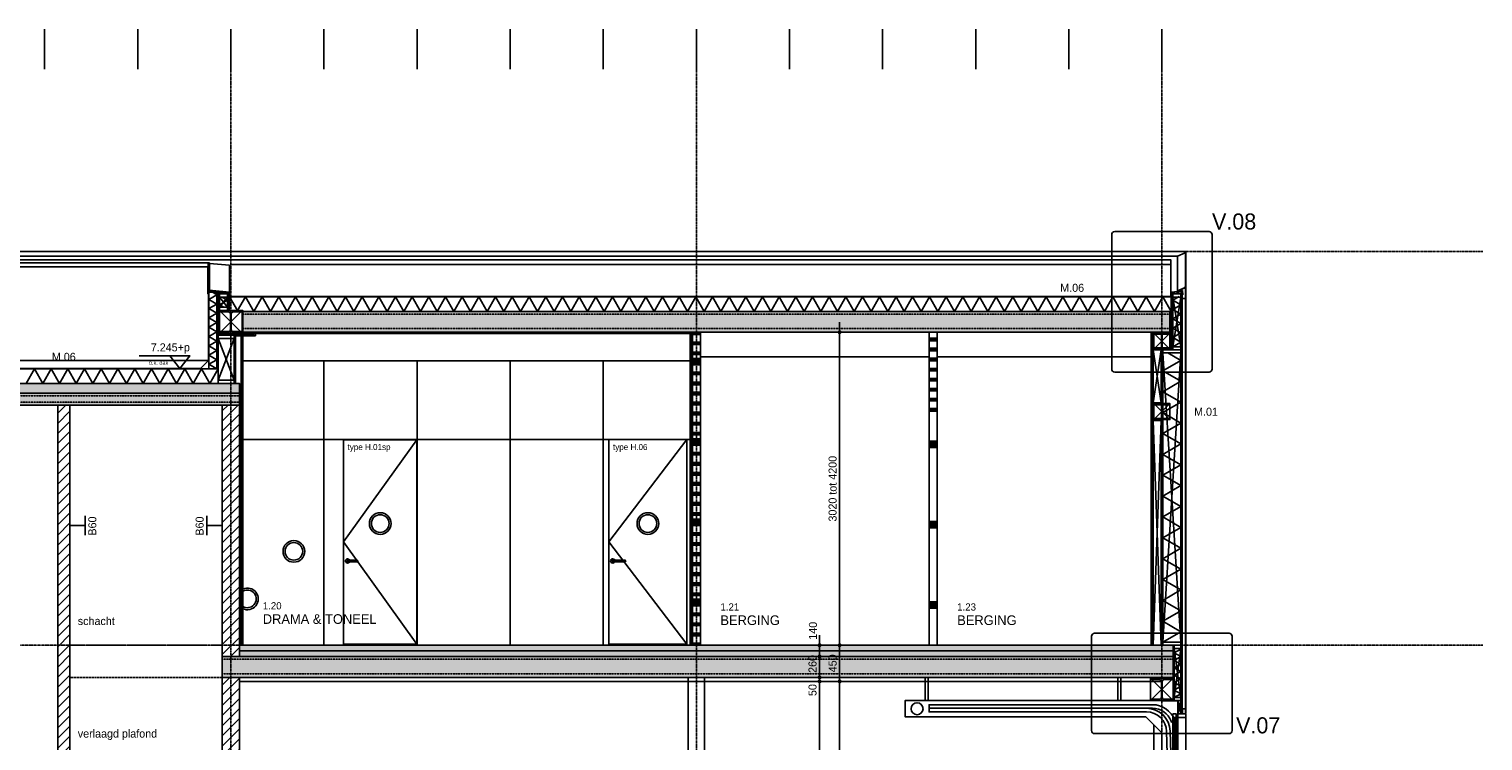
# Model space of a CAD drawing. Header units: millimetres. Extents: x -297000 to 504135, y -166520 to 252050.
# Tile 275 of 416: x 80861 to 98975, y -31991 to -23129. Entities that reach past the tile are written whole.
import ezdxf
from ezdxf.enums import TextEntityAlignment as Align

# ---------------------------------------------------------------- set-up
doc = ezdxf.new("R2010")
doc.units = ezdxf.units.MM
doc.header["$MEASUREMENT"] = 0
for name, pattern in [('ACAD_ISO10W100', [18, 12, -3, 0, -3]), ('CENTER', [50.8, 31.75, -6.35, 6.35, -6.35]), ('DASHED2', [0.375, 0.25, -0.125]), ('HIDDEN2', [4.7625, 3.175, -1.5875]), ('HIDDENX2', [0.75, 0.5, -0.25])]:
    doc.linetypes.add(name, pattern=pattern)
doc.layers.get('Defpoints').update_dxf_attribs({"color": 6})
for name, color, linetype in [('010_D0050_D', 1, 'Continuous'), ('010_T0050_T', 4, 'Continuous'), ('010_T0100_T', 4, 'Continuous'), ('040_AXPRI_B', 9, 'CENTER'), ('053_SHADE_S', 253, 'Continuous'), ('061_HATCH_H', 1, 'Continuous'), ('068_HATCH_H', 8, 'Continuous'), ('080_SYMB_DETAIL', 4, 'Continuous'), ('080_SYMBO_G', 1, 'Continuous'), ('210_INSUL_G', 8, 'Continuous'), ('210_WALEX_E', 2, 'Continuous'), ('210_WALEX_G', 2, 'Continuous'), ('220_WALIN_E', 1, 'Continuous'), ('220_WALIN_G', 1, 'Continuous'), ('299_CONCR_G', 3, 'Continuous'), ('299_CONCR_H', 251, 'Continuous'), ('299_STEEL_G', 3, 'Continuous'), ('299_STEEL_H', 8, 'Continuous'), ('310_WINDO_E', 1, 'Continuous'), ('320_DOORS_E', 8, 'Continuous'), ('320_DOORS_G', 2, 'Continuous'), ('410_WAFEX_G', 1, 'Continuous'), ('420_WAFIN_G', 1, 'Continuous'), ('450_CEIFI_G', 2, 'Continuous'), ('470_ROOF_G', 4, 'Continuous'), ('480_OTHFI_G', 4, 'Continuous'), ('PROFDSN', 3, 'Continuous')]:
    doc.layers.add(name, color=color, linetype=linetype)
doc.styles.add('VMX 1 SMALL 100', font='unvr55w.TTF', dxfattribs={"height": 100})
doc.styles.add('VMX 2 MEDIUM 100', font='unvr55w.TTF', dxfattribs={"height": 200})
doc.styles.add('VMX 2 MEDIUM 50', font='unvr55w.TTF', dxfattribs={"height": 100})
doc.styles.add('VMX 3 BIG 200', font='unvr55w.TTF', dxfattribs={"height": 800})
doc.dimstyles.new('VMX 50', dxfattribs={"dimscale": 50, "dimtxt": 1, "dimasz": 1, "dimexe": 2, "dimexo": 2, "dimgap": 0.7, "dimtad": 1, "dimdec": 0, "dimdsep": 46, "dimtxsty": 'VMX 2 MEDIUM 50', "dimblk1": 'VMX-DIM-ARROW', "dimblk2": 'VMX-DIM-ARROW', "dimsah": 1, "dimcen": 1, "dimdle": 2, "dimse1": 1, "dimse2": 1, "dimclrd": 256, "dimclre": 256, "dimclrt": 256, "dimadec": 0, "dimazin": 0, "dimtm": 1e-09, "dimtfac": 1, "dimtdec": 0, "dimtmove": 2, "dimatfit": 2, "dimldrblk": 'VMX-DIM-ARROW', "dimfxl": 0, "dimtolj": 2, "dimlwd": -1, "dimarcsym": 0})
pattern_1 = [(45, (-71775, 34600), (-63.19767, 63.19767), [])]

# ---------------------------------------------------------------- blocks, each defined once
blk = doc.blocks.new('VMX-DIM-ARROW')
h = blk.add_hatch(color=256)
edge = h.paths.add_edge_path()
edge.add_arc((0, 0), 0.5, 0, 360)
for p, q in [((-2.5, 0), (2.5, 0)), ((0, 2.5), (0, -2.5))]:
    blk.add_line(p, q)
blk = doc.blocks.new('*D529')
at = {"layer": '010_D0050_D'}
blk.add_line((90710, -34550), (90710, -31250), dxfattribs=at)
at = {"layer": 'Defpoints', "color": 0}
for p in [(88690, -31200), (90710, -31200), (88140, -34600)]:
    blk.add_point(p, dxfattribs=at)
at = {"layer": '010_D0050_D', "xscale": 50, "yscale": 50, "zscale": 50}
for p, rotation in [((90710, -31200), 90), ((90710, -34600), 270)]:
    blk.add_blockref('VMX-DIM-ARROW', p, dxfattribs=dict(at, rotation=rotation))
at = {"layer": '010_D0050_D', "insert": (90623, -32900), "char_height": 100, "attachment_point": 5, "rotation": 90, "style": 'VMX 2 MEDIUM 50'}
blk.add_mtext('\\A2;3400', dxfattribs=at)
blk = doc.blocks.new('*D530')
at = {"layer": '010_D0050_D'}
for p, q in [((90710, -31150), (90710, -31100)), ((90710, -31250), (90710, -31200)), ((90710, -31300), (90710, -31350))]:
    blk.add_line(p, q, dxfattribs=at)
at = {"layer": 'Defpoints', "color": 0}
for p in [(88690, -31200), (88690, -31250), (90710, -31200)]:
    blk.add_point(p, dxfattribs=at)
at = {"layer": '010_D0050_D', "xscale": 50, "yscale": 50, "zscale": 50}
for p, rotation in [((90710, -31200), 270), ((90710, -31250), 90)]:
    blk.add_blockref('VMX-DIM-ARROW', p, dxfattribs=dict(at, rotation=rotation))
at = {"layer": '010_D0050_D', "insert": (90623, -31358), "char_height": 100, "attachment_point": 5, "rotation": 90, "style": 'VMX 2 MEDIUM 50'}
blk.add_mtext('\\A2;50', dxfattribs=at)
blk = doc.blocks.new('*D531')
at = {"layer": '010_D0050_D'}
blk.add_line((90710, -31150), (90710, -30990), dxfattribs=at)
at = {"layer": 'Defpoints', "color": 0}
for p in [(88725, -30940), (90710, -30940), (88815, -31200)]:
    blk.add_point(p, dxfattribs=at)
at = {"layer": '010_D0050_D', "xscale": 50, "yscale": 50, "zscale": 50}
for p, rotation in [((90710, -30940), 90), ((90710, -31200), 270)]:
    blk.add_blockref('VMX-DIM-ARROW', p, dxfattribs=dict(at, rotation=rotation))
at = {"layer": '010_D0050_D', "insert": (90623, -31033), "char_height": 100, "attachment_point": 5, "rotation": 90, "style": 'VMX 2 MEDIUM 50'}
blk.add_mtext('\\A2;260', dxfattribs=at)
blk = doc.blocks.new('*D524')
at = {"layer": '010_D0050_D'}
for p, q in [((90710, -30750), (90710, -30700)), ((90710, -30940), (90710, -30800)), ((90710, -30990), (90710, -31040))]:
    blk.add_line(p, q, dxfattribs=at)
at = {"layer": 'Defpoints', "color": 0}
for p in [(88600, -30940), (89800, -30800), (90710, -30800)]:
    blk.add_point(p, dxfattribs=at)
at = {"layer": '010_D0050_D', "xscale": 50, "yscale": 50, "zscale": 50}
for p, rotation in [((90710, -30800), 270), ((90710, -30940), 90)]:
    blk.add_blockref('VMX-DIM-ARROW', p, dxfattribs=dict(at, rotation=rotation))
at = {"layer": '010_D0050_D', "insert": (90628, -30620), "char_height": 100, "attachment_point": 5, "rotation": 90, "style": 'VMX 2 MEDIUM 50'}
blk.add_mtext('\\A2;140', dxfattribs=at)
blk = doc.blocks.new('*D532')
at = {"layer": '010_D0050_D'}
blk.add_line((90960, -34550), (90960, -31300), dxfattribs=at)
at = {"layer": 'Defpoints', "color": 0}
for p in [(90335, -31250), (90960, -31250), (88673, -34600)]:
    blk.add_point(p, dxfattribs=at)
at = {"layer": '010_D0050_D', "xscale": 50, "yscale": 50, "zscale": 50}
for p, rotation in [((90960, -31250), 90), ((90960, -34600), 270)]:
    blk.add_blockref('VMX-DIM-ARROW', p, dxfattribs=dict(at, rotation=rotation))
at = {"layer": '010_D0050_D', "insert": (90873, -32925), "char_height": 100, "attachment_point": 5, "rotation": 90, "style": 'VMX 2 MEDIUM 50'}
blk.add_mtext('\\A2;3350', dxfattribs=at)
blk = doc.blocks.new('*D533')
at = {"layer": '010_D0050_D'}
blk.add_line((90960, -31200), (90960, -30850), dxfattribs=at)
at = {"layer": 'Defpoints', "color": 0}
for p in [(90333, -30800), (90960, -30800), (90335, -31250)]:
    blk.add_point(p, dxfattribs=at)
at = {"layer": '010_D0050_D', "xscale": 50, "yscale": 50, "zscale": 50}
for p, rotation in [((90960, -30800), 90), ((90960, -31250), 270)]:
    blk.add_blockref('VMX-DIM-ARROW', p, dxfattribs=dict(at, rotation=rotation))
at = {"layer": '010_D0050_D', "insert": (90873, -31025), "char_height": 100, "attachment_point": 5, "rotation": 90, "style": 'VMX 2 MEDIUM 50'}
blk.add_mtext('\\A2;450', dxfattribs=at)
blk = doc.blocks.new('*D526')
at = {"layer": '010_D0050_D'}
blk.add_line((90960, -30750), (90960, -26953), dxfattribs=at)
at = {"layer": 'Defpoints', "color": 0}
for p in [(88490, -26903), (90960, -26903), (90050, -30800)]:
    blk.add_point(p, dxfattribs=at)
at = {"layer": '010_D0050_D', "xscale": 50, "yscale": 50, "zscale": 50}
for p, rotation in [((90960, -26903), 90), ((90960, -30800), 270)]:
    blk.add_blockref('VMX-DIM-ARROW', p, dxfattribs=dict(at, rotation=rotation))
at = {"layer": '010_D0050_D', "insert": (90873, -28851), "char_height": 100, "attachment_point": 5, "rotation": 90, "style": 'VMX 2 MEDIUM 50'}
blk.add_mtext('\\A2;3020 tot 4200', dxfattribs=at)
blk = doc.blocks.new('*D535')
at = {"layer": '010_D0050_D'}
blk.add_line((80293, -27860), (80293, -30750), dxfattribs=at)
at = {"layer": 'Defpoints', "color": 0}
for p in [(81451, -27810), (80293, -30800), (82306, -30800)]:
    blk.add_point(p, dxfattribs=at)
at = {"layer": '010_D0050_D', "xscale": 50, "yscale": 50, "zscale": 50}
for p, rotation in [((80293, -27810), 90), ((80293, -30800), 270)]:
    blk.add_blockref('VMX-DIM-ARROW', p, dxfattribs=dict(at, rotation=rotation))
at = {"layer": '010_D0050_D', "insert": (80206, -29305), "char_height": 100, "attachment_point": 5, "rotation": 90, "style": 'VMX 2 MEDIUM 50'}
blk.add_mtext('\\A2;2990', dxfattribs=at)
blk = doc.blocks.new('WAND B60')
for p, q in [((1.2, 0), (-1.2, 0)), ((0, 0), (0, -1.91))]:
    blk.add_line(p, q)
at = {"style": 'VMX 1 SMALL 100'}
blk.add_attdef('B60', text='', height=1, dxfattribs=at).set_placement((0, 0.91), align=Align.MIDDLE_CENTER)
blk = doc.blocks.new('HEB280')
at = {"layer": '299_STEEL_G'}
blk.add_lwpolyline([(-140, -140), (140, -140), (140, -122), (29, -122, -0.414214), (5, -98), (5, 98, -0.414214), (29, 122), (140, 122), (140, 140), (-140, 140), (-140, 122), (-29, 122, -0.414214), (-5, 98), (-5, -98, -0.414214), (-29, -122), (-140, -122)], format="xyb", close=True, dxfattribs=at)
at = {"layer": 'Defpoints'}
blk.add_lwpolyline([(140, -140), (-140, -140), (-140, 140), (140, 140)], close=True, dxfattribs=at)
for points in [[(-140, -140), (140, 140)], [(140, -140), (-140, 140)]]:
    blk.add_lwpolyline(points, dxfattribs=at)
blk = doc.blocks.new('HEB200')
at = {"layer": '299_STEEL_G'}
blk.add_lwpolyline([(-100, -100), (-100, -85), (-16.5, -85, 0.4142136), (-4.5, -73), (-4.5, 73, 0.4142136), (-16.5, 85), (-100, 85), (-100, 100), (100, 100), (100, 85), (16.5, 85, 0.4142136), (4.5, 73), (4.5, -73, 0.4142136), (16.5, -85), (100, -85), (100, -100)], format="xyb", close=True, dxfattribs=at)
at = {"layer": 'Defpoints'}
blk.add_lwpolyline([(-100, 100), (100, 100), (100, -100), (-100, -100)], close=True, dxfattribs=at)
for points in [[(100, -100), (-100, 100)], [(100, 100), (-100, -100)]]:
    blk.add_lwpolyline(points, dxfattribs=at)
blk = doc.blocks.new('DAKTRIM')
at = {"layer": '470_ROOF_G', "color": 1}
blk.add_lwpolyline([(24, 2), (22, 2), (22, 2), (20, 2), (20, 2), (18, 2), (18, 2), (16, 2), (16, 2), (14, 2), (14, 2), (12, 2), (12, 2), (10, 2), (10, 2), (8, 2), (8, 2), (6, 2), (6, 2), (4, 2), (4, 2), (2, 2), (2, 2), (0, 2), (0, 2), (-2, 2), (-2, 2), (-4, 2), (-4, 2), (-6, 2), (-6, 2), (-8, 2), (-8, 2), (-10, 2), (-10, 11, -0.414214), (-9, 11), (4, 11), (4, 12, 0.414214), (4, 13), (-10, 13, 0.414214), (-11, 11), (-11, -41, 0.493145), (-9, -42), (-1, -40, 1), (-1, -39), (-9, -41, -0.493145), (-10, -40), (-10, 0), (-2, 0), (-2, -4), (0, -4), (0, 0), (59, 0, 0.876976), (59, 1), (55, 2), (52, 2), (52, 2), (50, 2), (50, 2), (48, 2), (48, 2), (46, 2), (46, 2), (44, 2), (44, 2), (42, 2), (42, 2), (40, 2), (40, 2), (38, 2), (38, 2), (38, 2), (36, 2), (36, 2), (34, 2), (34, 2), (32, 2), (32, 2), (30, 2), (30, 2), (28, 2), (28, 2), (26, 2), (26, 2), (24, 2)], format="xyb", close=True, dxfattribs=at)
blk = doc.blocks.new('*U1250')
at = {"layer": '068_HATCH_H'}
h = blk.add_hatch(dxfattribs=at)
h.set_pattern_fill('PLAST', color=256, scale=500, angle=180, style=0)
h.set_pattern_definition([(180, (0, 2897), (-2e-14, -125), []), (180, (-2e-15, 2881.38), (-2e-14, -125), []), (180, (-4e-15, 2865.75), (-2e-14, -125), [])])
h.paths.add_polyline_path([(0, 2897), (100, 2897), (100, 3897), (0, 3897)])
at = {"layer": '220_WALIN_G', "ltscale": 10}
for p, q in [((0, 2400), (0, 2600)), ((100, 2400), (100, 2600)), ((0, 1400), (0, 1600)), ((100, 1400), (100, 1600)), ((0, 400), (0, 600)), ((100, 400), (100, 600))]:
    blk.add_line(p, q, dxfattribs=at)
blk.add_lwpolyline([(0, 0), (100, 0), (100, 3897), (0, 3897)], close=True, dxfattribs=at)
at = {"layer": '220_WALIN_E', "ltscale": 10, "char_height": 100, "width": 100, "attachment_point": 5, "style": 'VMX 1 SMALL 100', "bg_fill": 1, "box_fill_scale": 1, "bg_fill_color": 255, "bg_fill_transparency": 0}
for insert in [(50, 2500), (50, 1500), (50, 500)]:
    blk.add_mtext('{\\fUnivers Condensed|b0|i0|c0|p34;A}', dxfattribs=dict(at, insert=insert))
blk = doc.blocks.new('SECTIONAALDEUR_drsn')
at = {"layer": '299_STEEL_G'}
for points in [[(70, 0), (100, 0), (100, -30), (97, -30, -0.414214), (95, -28), (95, -10, 0.414214), (90, -5), (72, -5, -0.414214), (70, -3)], [(180, -20), (100, -20), (100, -100), (103, -100, 0.414214), (107, -97), (107, -34, -0.365226), (116, -27), (177, -27, 0.414214), (180, -23)]]:
    blk.add_lwpolyline(points, format="xyb", close=True, dxfattribs=at)
at = {"layer": '310_WINDO_E', "color": 8, "ltscale": 200}
for points in [[(489, 1705), (550, 1905), (611, 1705), (489, 1705)], [(550, 1705), (550, 1205)]]:
    blk.add_lwpolyline(points, dxfattribs=at)
at = {"layer": '320_DOORS_G', "color": 8}
for points in [[(-2950, 3110), (-2950, 3400)], [(-2910, 3110), (-2910, 3400)], [(-550, 3110), (-550, 3400)], [(-510, 3110), (-510, 3400)]]:
    blk.add_lwpolyline(points, dxfattribs=at)
at = {"layer": '320_DOORS_G', "color": 1}
for points in [[(0, 2710), (-200, 2910), (-3200, 2910), (-3200, 3110), (200, 3110), (200, 0), (0, 0), (0, 2710)], [(138, 2945), (138, 30), (180, 30), (180, 2945), (138, 2945)]]:
    blk.add_lwpolyline(points, dxfattribs=at)
at = {"layer": '320_DOORS_G', "color": 8}
blk.add_lwpolyline([(-2900, 3015), (-2900, 3060), (-118, 3060, -0.311483), (158, 2870), (161, 2860), (119, 2844), (116, 2854, 0.311483), (-118, 3015)], format="xyb", close=True, dxfattribs=at)
blk.add_lwpolyline([(185, 0), (104, 2729, 0.405596), (-190, 3015), (-2900, 3015), (-2900, 2970), (-190, 2970, -0.405596), (59, 2727), (140, 0)], format="xyb", dxfattribs=at)
at = {"layer": '320_DOORS_G'}
for points in [[(138, 2945), (180, 2945), (180, 2885), (170, 2885), (170, 2900), (138, 2900), (138, 2945)], [(170, 2900), (170, 2390), (150, 2390), (150, 2900), (170, 2900)], [(138, 2390), (170, 2390), (170, 2405), (180, 2405), (180, 2285), (170, 2285), (170, 2300), (138, 2300), (138, 2390)], [(180, 2345), (138, 2345)], [(170, 2300), (170, 1818), (150, 1818), (150, 2300), (170, 2300)], [(138, 1818), (170, 1818), (170, 1834), (180, 1834), (180, 1714), (170, 1714), (170, 1728), (138, 1728), (138, 1818)], [(180, 1774), (138, 1774)], [(170, 1728), (170, 1246), (150, 1246), (150, 1728), (170, 1728)], [(138, 1246), (170, 1246), (170, 1262), (180, 1262), (180, 1142), (170, 1142), (170, 1156), (138, 1156), (138, 1246)], [(180, 1202), (138, 1202)], [(170, 1156), (170, 674), (150, 674), (150, 1156), (170, 1156)], [(138, 674), (170, 674), (170, 690), (180, 690), (180, 570), (170, 570), (170, 585), (138, 585), (138, 674)], [(180, 630), (138, 630)], [(170, 75), (170, 585), (150, 585), (150, 75), (170, 75)], [(138, 30), (180, 30), (180, 90), (170, 90), (170, 75), (138, 75), (138, 30)], [(138, 30), (138, -10), (180, -10), (180, 30), (138, 30)]]:
    blk.add_lwpolyline(points, dxfattribs=at)
for points in [[(138, 2900), (138, 2885), (150, 2885), (150, 2900)], [(138, 2390), (138, 2405), (150, 2405), (150, 2390)], [(138, 2300), (138, 2285), (150, 2285), (150, 2300)], [(138, 1818), (138, 1834), (150, 1834), (150, 1818)], [(138, 1728), (138, 1714), (150, 1714), (150, 1728)], [(138, 1246), (138, 1262), (150, 1262), (150, 1246)], [(138, 1156), (138, 1142), (150, 1142), (150, 1156)], [(138, 674), (138, 690), (150, 690), (150, 674)], [(138, 585), (138, 570), (150, 570), (150, 585)], [(138, 75), (138, 90), (150, 90), (150, 75)]]:
    blk.add_lwpolyline(points, close=True, dxfattribs=at)
blk.add_circle((-3050, 3010), 75, dxfattribs=at)
at = {"layer": '320_DOORS_G', "extrusion": (0, 0, -1)}
blk.add_ellipse((159, -7), major_axis=(-21.5, 0), ratio=0.586238, start_param=3.348019, end_param=6.076759, dxfattribs=at)
blk = doc.blocks.new('HEB300+plaat')
at = {"layer": 'Defpoints'}
blk.add_lwpolyline([(-140, -140), (140, -140), (140, 140), (-140, 140)], close=True, dxfattribs=at)
for points in [[(140, 140), (140, 140), (-140, -140)], [(140, -140), (-140, 140)]]:
    blk.add_lwpolyline(points, dxfattribs=at)
at = {"layer": 'PROFDSN'}
for points in [[(-140, 140), (-140, -158), (-158, -158), (-158, 140), (-140, 140)], [(-140, -140), (290, -140), (290, -158), (-140, -158), (-140, -140)]]:
    blk.add_lwpolyline(points, dxfattribs=at)
blk.add_lwpolyline([(-140, -140), (140, -140), (140, -122), (29, -122, -0.414214), (5, -98), (5, 98, -0.414214), (29, 122), (140, 122), (140, 140), (-140, 140), (-140, 122), (-29, 122, -0.414214), (-5, 98), (-5, -98, -0.414214), (-29, -122), (-140, -122)], format="xyb", close=True, dxfattribs=at)
blk = doc.blocks.new('GRID03')
at = {"layer": '040_AXPRI_B', "linetype": 'ACAD_ISO10W100'}
for p, q in [((11600, -2492), (11600, 11471)), ((17400, -2492), (17400, 11471)), ((23200, -2492), (23200, 11471))]:
    blk.add_line(p, q, dxfattribs=at)
for points in [[(-4000, 8700), (27200, 8700)], [(-4000, 3800), (27200, 3800)]]:
    blk.add_lwpolyline(points, dxfattribs=at)
blk = doc.blocks.new('1006_X-03.04')
at = {"layer": '053_SHADE_S'}
blk.add_hatch(color=256, dxfattribs=at).paths.add_polyline_path([(7378, 6940), (7378, 7060), (11707, 7060), (11707, 6940)])
h = blk.add_hatch(color=256, dxfattribs=at)
h.paths.add_polyline_path([(23340, 3730), (23340, 3800), (11707, 3800), (11707, 3730)])
h.paths.add_polyline_path([(23340, 3660), (23340, 3730), (11707, 3730), (11707, 3660)])
at = {"layer": '068_HATCH_H'}
h = blk.add_hatch(dxfattribs=at)
h.set_pattern_fill('PLAST', color=256, scale=500, angle=180, style=0)
h.set_pattern_definition([(180, (-71725, 15600), (-2e-14, -125), []), (180, (-71725, 15584.38), (-2e-14, -125), []), (180, (-71725, 15568.75), (-2e-14, -125), [])])
h.paths.add_polyline_path([(17450, 3800), (17350, 3800), (17350, 7697), (17450, 7697)])
h = blk.add_hatch(dxfattribs=at)
h.set_pattern_fill('AR-CONC', color=256, scale=10, style=0)
h.set_pattern_definition([(50, (5757, 6940), (71.726, -6.2752), [7.5, -82.5]), (355, (5757, 6940), (-13.8751, 75.2192), [6, -66]), (100.4514, (5762.98, 6939.48), (57.8509, 68.94395), [6.374, -70.1142]), (46.1842, (5757, 6960), (106.7241, -16.5519), [11.25, -123.75]), (96.6356, (5765.9, 6958.62), (93.4663, 97.4118), [9.561, -105.1713]), (351.1842, (5757, 6960), (93.4662, 97.4119), [9, -99]), (21, (5767, 6955), (59.6907, -40.2619), [7.5, -82.5]), (326, (5767, 6955), (24.3315, 72.515), [6, -66]), (71.4514, (5771.976, 6951.645), (84.0223, 32.25305), [6.374, -70.1142]), (37.5, (5757.002, 6940), (1.21599, 33.28939), [0, -65.2, 0, -67, 0, -66.25]), (7.5, (5757.002, 6940), (26.30695, 39.44117), [0, -38.2, 0, -63.7, 0, -25.25]), (327.5, (5734.702, 6940), (53.38224, -2.25549), [0, -25, 0, -78, 0, -103.5]), (317.5, (5724.7, 6940), (58.3186, 10.0105), [0, -32.5, 0, -51.8, 0, -73.5])])
h.paths.add_polyline_path([(7378, 6940), (7378, 7060), (11707, 7060), (11707, 6940)])
h = blk.add_hatch(dxfattribs=at)
h.set_pattern_fill('ANSI31', color=256, scale=715, style=0)
h.set_pattern_definition(pattern_1)
h.paths.add_polyline_path([(9443, -200), (9443, 6790), (9593, 6790), (9593, -200)])
h.paths.add_polyline_path([(11493, 3660), (11707, 3660), (11707, 6790), (11493, 6790), (11493, 3660)])
h = blk.add_hatch(dxfattribs=at)
h.set_pattern_fill('AR-CONC', color=256, scale=10, style=0)
h.set_pattern_definition([(50, (11706.993, 3660), (71.72602, -6.2752), [7.5, -82.5]), (355, (11706.99, 3660), (-13.87513, 75.2192), [6, -66]), (100.4514, (11712.97, 3659.48), (57.85094, 68.94395), [6.374, -70.1142]), (46.1842, (11706.99, 3680), (106.7241, -16.5519), [11.25, -123.75]), (96.6356, (11715.89, 3678.62), (93.4663, 97.4118), [9.561, -105.1713]), (351.1842, (11706.99, 3680), (93.4662, 97.4119), [9, -99]), (21, (11716.993, 3675), (59.6907, -40.2619), [7.5, -82.5]), (326, (11716.99, 3675), (24.33153, 72.515), [6, -66]), (71.4514, (11721.97, 3671.645), (84.02226, 32.25305), [6.374, -70.1142]), (37.5, (11706.993, 3660), (1.215986, 33.289385), [0, -65.2, 0, -67, 0, -66.25]), (7.5, (11706.993, 3660), (26.30695, 39.44117), [0, -38.2, 0, -63.7, 0, -25.25]), (327.5, (11684.693, 3660), (53.382244, -2.25549), [0, -25, 0, -78, 0, -103.5]), (317.5, (11674.693, 3660), (58.31862, 10.0105), [0, -32.5, 0, -51.8, 0, -73.5])])
h.paths.add_polyline_path([(23340, 3660), (23340, 3730), (11707, 3730), (11707, 3660)])
h = blk.add_hatch(dxfattribs=at)
h.set_pattern_fill('ANSI31', color=256, scale=715, style=0)
h.set_pattern_definition(pattern_1)
h.paths.add_polyline_path([(11493, 0), (11707, 0), (11707, 3400), (11493, 3400), (11493, 0)])
at = {"layer": '299_CONCR_H'}
for points in [[(11750, 7957), (23300, 7957), (23300, 7697), (11750, 7697)], [(7378, 6940), (11707, 6940), (11707, 6790), (7378, 6790)], [(11493, 3660), (23340, 3660), (23340, 3400), (11493, 3400)]]:
    blk.add_hatch(color=256, dxfattribs=at).paths.add_polyline_path(points)
at = {"layer": '061_HATCH_H'}
blk.add_lwpolyline([(10839, 7403), (10965, 7245), (11090, 7403), (10839, 7403)], dxfattribs=at)
at = {"layer": '068_HATCH_H'}
for points in [[(23494, 8700), (5800, 8700)], [(23494, 8698), (23492, 8697), (23492, 8685), (23394, 8645), (23394, 8207)], [(23500, 8268), (23500, 8700), (23494, 8700), (23494, 8268)], [(23394, 8645), (5800, 8645)], [(5800, 8598), (23312, 8598), (23312, 8196)], [(7718, 8227), (7718, 8560), (11319, 8560), (11319, 8226)], [(11333, 8224), (11333, 8559), (11319, 8560)], [(11333, 8553), (11583, 8531), (11583, 8196)], [(23312, 8539), (11600, 8539)], [(7723, 8172), (7723, 8510), (11314, 8510), (11314, 8174)], [(11380, 8191), (11427, 8164), (11327, 8106), (11427, 8048), (11327, 7991), (11427, 7933), (11327, 7875), (11427, 7817), (11327, 7760), (11427, 7702), (11327, 7644), (11427, 7586), (11327, 7529), (11427, 7471), (11327, 7413), (11427, 7355), (11327, 7298), (11427, 7240)], [(11511, 8007), (11460, 8037), (11560, 8094), (11489, 8135)], [(11578, 8125), (11585, 8137), (11683, 7967), (11782, 8137), (11885, 7957), (11989, 8137), (12093, 7957), (12197, 8137), (12301, 7957), (12405, 8137), (12509, 7957), (12613, 8137), (12717, 7957), (12821, 8137), (12925, 7957)], [(15003, 7957), (14899, 8137), (14795, 7957), (14691, 8137), (14587, 7957), (14484, 8137), (14380, 7957), (14276, 8137), (14172, 7957), (14068, 8137), (13964, 7957), (13860, 8137), (13756, 7957), (13652, 8137), (13548, 7957), (13444, 8137), (13340, 7957), (13236, 8137), (13133, 7957), (13029, 8137), (12925, 7957)], [(15003, 7957), (15107, 8137), (15211, 7957), (15315, 8137), (15419, 7957), (15523, 8137), (15627, 7957), (15731, 8137), (15835, 7957), (15938, 8137), (16042, 7957), (16146, 8137), (16250, 7957), (16354, 8137), (16458, 7957), (16562, 8137), (16666, 7957), (16770, 8137), (16874, 7957), (16978, 8137), (17082, 7957)], [(19160, 7957), (19056, 8137), (18952, 7957), (18848, 8137), (18744, 7957), (18640, 8137), (18537, 7957), (18433, 8137), (18329, 7957), (18225, 8137), (18121, 7957), (18017, 8137), (17913, 7957), (17809, 8137), (17705, 7957), (17601, 8137), (17497, 7957), (17393, 8137), (17289, 7957), (17186, 8137), (17082, 7957)], [(19160, 7957), (19264, 8137), (19368, 7957), (19472, 8137), (19576, 7957), (19680, 8137), (19784, 7957), (19888, 8137), (19991, 7957), (20095, 8137), (20199, 7957), (20303, 8137), (20407, 7957), (20511, 8137), (20615, 7957), (20719, 8137), (20823, 7957), (20927, 8137), (21031, 7957), (21135, 8137), (21239, 7957)], [(23317, 7957), (23213, 8137), (23109, 7957), (23005, 8137), (22901, 7957), (22797, 8137), (22693, 7957), (22590, 8137), (22486, 7957), (22382, 8137), (22278, 7957), (22174, 8137), (22070, 7957), (21966, 8137), (21862, 7957), (21758, 8137), (21654, 7957), (21550, 8137), (21446, 7957), (21342, 8137), (21239, 7957)], [(23335, 7979), (23435, 8037), (23335, 8094), (23414, 8140)], [(23335, 7979), (23435, 7921), (23335, 7863), (23435, 7806), (23335, 7748), (23435, 7690), (23335, 7632), (23435, 7575), (23335, 7517)], [(23273, 7439), (23435, 7345), (23210, 7215), (23435, 7086), (23210, 6956), (23435, 6826), (23210, 6696), (23435, 6566), (23210, 6436), (23435, 6306), (23210, 6176), (23435, 6046), (23210, 5916), (23435, 5787), (23210, 5657), (23435, 5527), (23210, 5397), (23435, 5267), (23210, 5137), (23435, 5007), (23210, 4877), (23435, 4747), (23210, 4617), (23435, 4488), (23210, 4358), (23435, 4228), (23210, 4098), (23435, 3968), (23210, 3838)], [(7716, 7345), (11322, 7345)], [(9051, 7060), (9155, 7240), (9259, 7060), (9363, 7240), (9467, 7060), (9571, 7240), (9674, 7060), (9778, 7240), (9882, 7060), (9986, 7240), (10090, 7060), (10194, 7240), (10298, 7060), (10402, 7240), (10506, 7060), (10610, 7240), (10714, 7060), (10818, 7240), (10922, 7060), (11025, 7240), (11129, 7060), (11233, 7240), (11337, 7060), (11441, 7240), (11442, 7239)], [(23355, 3150), (23435, 3196), (23355, 3242), (23435, 3289), (23355, 3335), (23435, 3381), (23355, 3427), (23435, 3473), (23355, 3519), (23435, 3566), (23355, 3612), (23435, 3658), (23355, 3704), (23435, 3750), (23418, 3760)]]:
    blk.add_lwpolyline(points, dxfattribs=at)
at = {"layer": '210_INSUL_G', "color": 1}
for points in [[(11427, 7240), (11427, 8187), (11327, 8196), (11327, 7240), (11427, 7240)], [(23317, 7957), (23317, 8137), (11578, 8137), (11578, 7967), (11750, 7967), (11750, 7957), (23317, 7957)], [(7596, 7240), (7596, 7060), (11442, 7060), (11442, 7240), (7596, 7240)]]:
    blk.add_lwpolyline(points, dxfattribs=at)
at = {"layer": '210_WALEX_E', "color": 1}
for points in [[(11560, 8007), (11460, 8007), (11460, 8135), (11560, 8135)], [(23335, 7517), (23435, 7517), (23435, 8135), (23335, 8135)], [(11642, 7100), (11442, 7100), (11442, 7619), (11642, 7619)], [(23210, 7439), (23435, 7439), (23435, 3838), (23210, 3838)], [(23355, 3760), (23435, 3760), (23435, 3150), (23355, 3150)]]:
    blk.add_lwpolyline(points, close=True, dxfattribs=at)
at = {"layer": '210_WALEX_E', "color": 8}
for points in [[(11460, 8007), (11560, 8135)], [(11460, 8135), (11560, 8007)], [(23435, 7517), (23335, 8135)], [(23435, 8135), (23335, 7517)], [(11442, 7100), (11642, 7619)], [(11442, 7619), (11642, 7100)], [(23192, 7477), (23092, 6819)], [(23192, 6819), (23092, 7477)], [(23210, 3838), (23435, 7439)], [(23210, 7439), (23435, 3838)], [(23192, 6599), (23092, 3800)], [(23192, 3800), (23092, 6599)], [(23355, 3150), (23435, 3760)], [(23355, 3760), (23435, 3150)]]:
    blk.add_lwpolyline(points, dxfattribs=at)
at = {"layer": '210_WALEX_E', "color": 1}
for points in [[(23092, 7477), (23192, 7477), (23192, 6819), (23092, 6819), (23092, 7477)], [(23192, 6599), (23092, 6599), (23092, 3800), (23192, 3800), (23192, 6599)], [(23400, 2945), (23435, 3110)], [(23400, 3110), (23435, 2945)]]:
    blk.add_lwpolyline(points, dxfattribs=at)
at = {"layer": '210_WALEX_E', "color": 8, "linetype": 'HIDDENX2', "ltscale": 25}
for points in [[(11493, 3800), (9593, 3800)], [(11493, 3400), (9593, 3400)]]:
    blk.add_lwpolyline(points, dxfattribs=at)
at = {"layer": '210_WALEX_G', "color": 8}
blk.add_line((11599, 8720), (11600, 8720), dxfattribs=at)
blk.add_line((11599, 8720), (11600, 8720), dxfattribs=at)
at = {"layer": '210_WALEX_G'}
for points in [[(11329, 8214), (11578, 8192), (11578, 8174), (11327, 8196), (11329, 8214)], [(11460, 8174), (11460, 7967), (11442, 7967), (11442, 8175), (11460, 8174)], [(11560, 8135), (11560, 8175), (11460, 8175), (11460, 8135), (11560, 8135)], [(11578, 8174), (11578, 7967), (11560, 7967), (11560, 8175), (11578, 8174)], [(23447, 8203), (23317, 8192), (23317, 8174), (23449, 8185), (23447, 8203)], [(23317, 8174), (23317, 7477), (23335, 7477), (23335, 8175), (23317, 8174)], [(23335, 8135), (23335, 8175), (23435, 8175), (23435, 8135), (23335, 8135)], [(11560, 7967), (11560, 8007), (11460, 8007), (11460, 7967), (11560, 7967)], [(11642, 7619), (11642, 7659), (11442, 7659), (11442, 7619), (11642, 7619)], [(23335, 7477), (23335, 7517), (23435, 7517), (23435, 7477), (23335, 7477)], [(11642, 7060), (11642, 7100), (11442, 7100), (11442, 7060), (11642, 7060)], [(23355, 3760), (23355, 3800), (23435, 3800), (23435, 3760), (23355, 3760)], [(23355, 3110), (23355, 3150), (23435, 3150), (23435, 3110), (23355, 3110)], [(23498, 2902), (23400, 2902), (23400, 2945), (23498, 2945), (23498, 2902)]]:
    blk.add_lwpolyline(points, dxfattribs=at)
for points in [[(23435, 8184), (23435, 2945), (23449, 2945), (23449, 8185), (23435, 8184)], [(11642, 7659), (11642, 7060), (11660, 7060), (11660, 7659)], [(23210, 7477), (23435, 7477), (23435, 7439), (23210, 7439)], [(23210, 3838), (23435, 3838), (23435, 3800), (23210, 3800)]]:
    blk.add_lwpolyline(points, close=True, dxfattribs=at)
at = {"layer": '210_WALEX_G', "linetype": 'DASHED2', "ltscale": 0.5}
blk.add_lwpolyline([(23449, 8203), (23451, 8185), (23451, 3003), (23456, 3002), (23456, 2954)], dxfattribs=at)
at = {"layer": '210_WALEX_G', "color": 8}
blk.add_lwpolyline([(23494, 3010), (23449, 3010), (23449, 8118), (23494, 8118)], close=True, dxfattribs=at)
at = {"layer": '220_WALIN_E', "color": 8}
for points in [[(17324, 7339), (11748, 7339)], [(12760, 3800), (12760, 7339)], [(13920, 3800), (13920, 7339)], [(15080, 3800), (15080, 7339)], [(16240, 3800), (16240, 7339)], [(17450, 7392), (20300, 7392)], [(20400, 7392), (23067, 7392)], [(17324, 6360), (11748, 6360)], [(13002, 3800), (13002, 6360)], [(13917, 3815), (13917, 6357), (13004, 6357), (13004, 3815), (13917, 3815)], [(16309, 3800), (16309, 6360)], [(17283, 3800), (17283, 6360)]]:
    blk.add_lwpolyline(points, dxfattribs=at)
at = {"layer": '220_WALIN_G', "ltscale": 10}
for p, q in [((17450, 7232), (17450, 7432)), ((17450, 6232), (17450, 6430)), ((17450, 5232), (17450, 5432)), ((17450, 4232), (17450, 4432))]:
    blk.add_line(p, q, dxfattribs=at)
blk.add_lwpolyline([(17450, 3800), (17350, 3800), (17350, 7697), (17450, 7697)], close=True, dxfattribs=at)
at = {"layer": '220_WALIN_G', "color": 2}
for points in [[(23210, 6819), (23192, 6819), (23192, 7477), (23210, 7477), (23210, 6819)], [(23192, 3800), (23192, 6599), (23210, 6599), (23210, 3800), (23192, 3800)]]:
    blk.add_lwpolyline(points, dxfattribs=at)
at = {"layer": '220_WALIN_G', "color": 2, "ltscale": 10}
blk.add_lwpolyline([(9443, -200), (9443, 6790), (9593, 6790), (9593, -200), (9443, -200)], dxfattribs=at)
for points in [[(11493, 3660), (11707, 3660), (11707, 6790), (11493, 6790), (11493, 3660)], [(11493, 0), (11707, 0), (11707, 3400), (11493, 3400), (11493, 0)]]:
    blk.add_lwpolyline(points, close=True, dxfattribs=at)
at = {"layer": '299_CONCR_G', "color": 8, "linetype": 'HIDDEN2'}
for p, q in [((11750, 7922), (23300, 7922)), ((11750, 7742), (23300, 7742)), ((7378, 6905), (11707, 6905)), ((7378, 6825), (11707, 6825)), ((11493, 3625), (23340, 3625)), ((11493, 3445), (23340, 3445))]:
    blk.add_line(p, q, dxfattribs=at)
at = {"layer": '299_CONCR_G'}
for points in [[(11750, 7957), (23300, 7957), (23300, 7697), (11750, 7697)], [(7378, 6940), (11707, 6940), (11707, 6790), (7378, 6790)], [(11493, 3660), (23340, 3660), (23340, 3400), (11493, 3400)]]:
    blk.add_lwpolyline(points, close=True, dxfattribs=at)
for points in [[(7378, 6940), (7378, 7060), (11707, 7060), (11707, 6940), (7378, 6940)], [(23340, 3730), (23340, 3800), (11707, 3800), (11707, 3730), (23340, 3730)], [(23340, 3660), (23340, 3730), (11707, 3730), (11707, 3660), (23340, 3660)]]:
    blk.add_lwpolyline(points, dxfattribs=at)
at = {"layer": '299_STEEL_G', "color": 8}
blk.add_line((23100, 7502), (23100, 7672), dxfattribs=at)
at = {"layer": '299_STEEL_H'}
for points in [[(17300, 0), (17300, 3400)], [(17500, 0), (17500, 3400)], [(23500, 2900), (23500, -20)], [(23100, 2810), (23100, 0)]]:
    blk.add_lwpolyline(points, dxfattribs=at)
at = {"layer": '320_DOORS_E', "color": 8, "extrusion": (0, 1, 0)}
for p, q in [((13079, 4860), (13055, 4860)), ((13055, 4840), (13079, 4840)), ((16383, 4860), (16359, 4860)), ((16359, 4840), (16383, 4840))]:
    blk.add_line(p, q, dxfattribs=at)
at = {"layer": '320_DOORS_E', "color": 8}
for points in [[(13917, 6357), (13004, 5087), (13917, 3815)], [(17283, 6360), (16309, 5087), (17283, 3815)], [(17283, 3815), (16309, 3815)]]:
    blk.add_lwpolyline(points, dxfattribs=at)
for points in [[(13079, 4840, -0.320549), (13055, 4822, -1), (13055, 4877, -0.354086), (13079, 4860), (13173, 4860, -1), (13173, 4840)], [(16383, 4840, -0.320549), (16359, 4822, -1), (16359, 4877, -0.354086), (16383, 4860), (16511, 4860, -1), (16511, 4840)]]:
    blk.add_lwpolyline(points, format="xyb", close=True, dxfattribs=at)
for centre, radius in [((13461, 5315), 135), ((16796, 5315), 135), ((13461, 5315), 110), ((16796, 5315), 110), ((12385, 4969), 135), ((12385, 4969), 110)]:
    blk.add_circle(centre, radius, dxfattribs=at)
for centre, radius, start, end in [((13055, 4850), 10, 90, 270), ((16359, 4850), 10, 90, 270), ((11806, 4377), 135, 244.4284, 113.842), ((11806, 4377), 110, 238.0122, 119.7411)]:
    blk.add_arc(centre, radius, start, end, dxfattribs=at)
at = {"layer": '410_WAFEX_G'}
blk.add_lwpolyline([(23500, 2960), (23494, 2960), (23494, 8268), (23500, 8268), (23500, 2960)], dxfattribs=at)
at = {"layer": '410_WAFEX_G', "color": 3}
blk.add_lwpolyline([(23200, 3108), (23398, 3108), (23398, 2900), (23500, 2900), (23500, 2947), (23454, 2952), (23454, 3000)], dxfattribs=at)
at = {"layer": '420_WAFIN_G'}
for points in [[(11729, 7648), (11748, 7648), (11748, 3800), (11729, 3800), (11729, 7648)], [(17324, 3800), (17324, 7676), (17343, 7676), (17343, 3800), (17324, 3800)], [(23079, 7697), (23079, 3800), (23067, 3800), (23067, 7697), (23079, 7697)], [(23092, 7697), (23092, 3800), (23079, 3800), (23079, 7697), (23092, 7697)]]:
    blk.add_lwpolyline(points, dxfattribs=at)
at = {"layer": '450_CEIFI_G'}
for points in [[(17350, 7681), (11906, 7681), (11906, 7653), (11660, 7653)], [(11707, 3350), (23195, 3350)]]:
    blk.add_lwpolyline(points, dxfattribs=at)
at = {"layer": '470_ROOF_G', "color": 1}
blk.add_lwpolyline([(23494, 8256), (23494, 8257, 0.414214), (23494, 8257), (23494, 8257, -0.414214), (23494, 8257), (23494, 8258, 0.414214), (23494, 8258), (23494, 8258, -0.414214), (23494, 8258), (23494, 8259, 0.414214), (23494, 8259), (23494, 8259, -0.414214), (23494, 8259), (23494, 8260, 0.414214), (23494, 8260), (23494, 8260, -0.414214), (23494, 8260), (23494, 8261, 0.414214), (23494, 8261), (23494, 8261, -0.414214), (23494, 8261), (23494, 8262, 0.414214), (23494, 8262), (23494, 8262, -0.414214), (23494, 8262), (23494, 8263, 0.414214), (23494, 8263), (23494, 8263, -0.414214), (23494, 8263), (23494, 8264, 0.414214), (23494, 8264), (23494, 8264, -0.414214), (23494, 8264), (23494, 8265, 0.414214), (23494, 8265), (23494, 8265), (23494, 8266, 0.802585), (23494, 8266), (23492, 8265, 0.315299), (23492, 8265), (23492, 8254, -0.315299), (23491, 8253), (23395, 8213, 0.315299), (23394, 8212), (23394, 8207), (23395, 8208, 0.315299), (23396, 8209), (23396, 8212, -0.315299), (23396, 8212), (23490, 8251, -0.520567), (23492, 8250), (23492, 8248, 0.668179), (23494, 8247), (23494, 8247), (23494, 8248, 0.414214), (23494, 8248), (23494, 8248, -0.414214), (23494, 8248), (23494, 8249, 0.414214), (23494, 8249), (23494, 8249, -0.414214), (23494, 8249), (23494, 8250, 0.414214), (23494, 8250), (23494, 8250, -0.414214), (23494, 8250), (23494, 8251, 0.414214), (23494, 8251), (23494, 8251, -0.414214), (23494, 8251), (23494, 8252, 0.414214), (23494, 8252), (23494, 8252, -0.414214), (23494, 8252), (23494, 8253, 0.414214), (23494, 8253), (23494, 8253, -0.414214), (23494, 8253), (23494, 8254, 0.414214), (23494, 8254), (23494, 8254, -0.414214), (23494, 8254), (23494, 8255, 0.414214), (23494, 8255), (23494, 8255, -0.414214), (23494, 8255), (23494, 8256, 0.414214), (23494, 8256), (23494, 8256, -0.414214)], format="xyb", close=True, dxfattribs=at)
at = {"layer": '480_OTHFI_G', "ltscale": 5}
for points in [[(11324, 8214), (11322, 8196), (11322, 7345), (11222, 7245), (7816, 7245), (7816, 7245), (7716, 7345), (7716, 8196), (7714, 8214)], [(23447, 8208), (23312, 8196), (23312, 8142), (11583, 8142), (11583, 8196), (11329, 8219)]]:
    blk.add_lwpolyline(points, dxfattribs=at)
at = {"layer": 'Defpoints'}
for points in [[(9280, 11471), (9280, 10971)], [(10440, 11471), (10440, 10971)], [(11600, 11471), (11600, 10971)], [(12760, 11471), (12760, 10971)], [(13920, 11471), (13920, 10971)], [(15080, 11471), (15080, 10971)], [(16240, 11471), (16240, 10971)], [(17400, 11471), (17400, 10971)], [(18560, 11471), (18560, 10971)], [(19720, 11471), (19720, 10971)], [(20880, 11471), (20880, 10971)], [(22040, 11471), (22040, 10971)], [(23200, 11471), (23200, 10971)]]:
    blk.add_lwpolyline(points, dxfattribs=at)
for name, p in [('GRID03', (0, 0)), ('HEB300+plaat', (11600, 7827)), ('HEB200', (23200, 7587)), ('HEB200', (23200, 6709)), ('SECTIONAALDEUR_drsn', (23200, 0)), ('HEB280', (23200, 3250))]:
    blk.add_blockref(name, p)
at = {"rotation": 355.0000000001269}
blk.add_blockref('DAKTRIM', (11329, 8214), dxfattribs=at)
at = {"xscale": -1, "rotation": 4.999999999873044}
blk.add_blockref('DAKTRIM', (23447, 8203), dxfattribs=at)
at = {"layer": '080_SYMBO_G', "ltscale": 2}
ref = blk.add_blockref('WAND B60', (9784, 5290), dxfattribs=dict(at, xscale=100, yscale=100, zscale=100, rotation=270))
ref.add_attrib('B60', 'B60', dxfattribs={"layer": '0', "height": 100, "rotation": 90, "style": 'VMX 1 SMALL 100'}).set_placement((9874, 5284), align=Align.MIDDLE_CENTER)
ref = blk.add_blockref('WAND B60', (11302, 5290), dxfattribs=dict(at, xscale=-100, yscale=100, zscale=100, rotation=90))
ref.add_attrib('B60', 'B60', dxfattribs={"layer": '0', "height": 100, "rotation": 90, "style": 'VMX 1 SMALL 100'}).set_placement((11211, 5284), align=Align.MIDDLE_CENTER)
at = {"layer": '220_WALIN_G', "ltscale": 10, "rotation": 4.835827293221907e-06}
blk.add_blockref('*U1250', (20300, 3800), dxfattribs=at)
at = {"layer": '220_WALIN_E', "ltscale": 10, "char_height": 100, "width": 100, "attachment_point": 5, "style": 'VMX 1 SMALL 100', "bg_fill": 1, "box_fill_scale": 1, "bg_fill_color": 255, "bg_fill_transparency": 0}
for insert in [(17400, 7332), (17400, 6330), (17400, 5332), (17400, 4332)]:
    blk.add_mtext('{\\fUnivers Condensed|b1|i0|c0|p34;B}', dxfattribs=dict(at, insert=insert))

msp = doc.modelspace()

# ---------------------------------------------------------------- linework, layer by layer
at = {"layer": '010_T0050_T', "color": 1}
msp.add_line((82864.9, -27196.7), (82231.3, -27196.7), dxfattribs=at)
at = {"layer": '080_SYMB_DETAIL', "color": 6}
for points in [[(94387.5, -25650), (95562.5, -25650, -0.4142136), (95600, -25687.5), (95600, -27362.5, -0.4142136), (95562.5, -27400), (94387.5, -27400, -0.4142136), (94350, -27362.5), (94350, -25687.5, -0.4142136)], [(95850, -30687.5), (95850, -31862.5, -0.4142136), (95812.5, -31900), (94137.5, -31900, -0.4142136), (94100, -31862.5), (94100, -30687.5, -0.4142136), (94137.5, -30650), (95812.5, -30650, -0.4142136)]]:
    msp.add_lwpolyline(points, format="xyb", close=True, dxfattribs=at)

# ---------------------------------------------------------------- block references
msp.add_blockref('1006_X-03.04', (71775, -34600))

# ---------------------------------------------------------------- texts
at = {"layer": '010_T0050_T', "style": 'VMX 2 MEDIUM 50'}
for s, insert, char_height, attachment_point in [('b.k. dak', (82596, -27258.2), 50, 3), ('type H.01sp', (84829.5, -28392.5), 75, 7), ('type H.06', (88136.5, -28392.6), 75, 7), ('{\\H0.75x;1.20\\P}DRAMA & TONEEL', (83773, -30263.8), 120, 1), ('{\\H0.75x;1.21\\P}BERGING', (89475, -30550), 120, 7), ('{\\H0.75x;1.23\\P}BERGING', (92425, -30550), 120, 7)]:
    msp.add_mtext(s, dxfattribs=dict(at, insert=insert, char_height=char_height, attachment_point=attachment_point))
at = {"layer": '010_T0100_T', "char_height": 100}
for s, insert, attachment_point, style in [('M.06', (93857.4, -26350.7), 5, 'VMX 2 MEDIUM 100'), ('M.06', (81294, -27210), 5, 'VMX 2 MEDIUM 100'), ('7.245+p', (82864.9, -27171.7), 9, 'VMX 2 MEDIUM 100'), ('M.01', (95525, -27893.3), 5, 'VMX 2 MEDIUM 100'), ('{\\H0.9375x;\\P}schacht', (81468, -30550), 7, 'VMX 1 SMALL 100'), ('verlaagd plafond', (81468, -31980), 7, 'VMX 1 SMALL 100')]:
    msp.add_mtext(s, dxfattribs=dict(at, insert=insert, attachment_point=attachment_point, style=style))
at = {"layer": '080_SYMB_DETAIL', "char_height": 200, "attachment_point": 7, "style": 'VMX 3 BIG 200'}
for s, insert in [('V.08', (95600, -25627.2)), ('V.07', (95900, -31900))]:
    msp.add_mtext(s, dxfattribs=dict(at, insert=insert))

# ---------------------------------------------------------------- dimensions: what is measured, and where the dimension line sits
at = {"layer": '010_D0050_D'}
dim = msp.add_linear_dim(base=(90960, -26903), p1=(90050, -30800), p2=(88490, -26903), angle=90, text='3020 tot 4200', dimstyle='VMX 50', dxfattribs=at)
dim.commit()
dim.dimension.update_dxf_attribs({"geometry": '*D526', "text_midpoint": (90873.1, -28851.5)})
for base, p1, p2, picture, middle in [((80292.5, -30800), (81450.5, -27810), (82305.5, -30800), '*D535', (80205.6, -29305)), ((90960, -30800), (90335, -31250), (90332.5, -30800), '*D533', (90873.1, -31025)), ((90710, -31200), (88140, -34600), (88690, -31200), '*D529', (90623.1, -32900)), ((90960, -31250), (88672.7, -34600), (90335, -31250), '*D532', (90873.1, -32925))]:
    dim = msp.add_linear_dim(base=base, p1=p1, p2=p2, angle=90, dimstyle='VMX 50', dxfattribs=at)
    dim.commit()
    dim.dimension.update_dxf_attribs({"geometry": picture, "text_midpoint": middle})
for base, p1, p2, picture, middle in [((90710, -30800), (88600, -30940), (89800, -30800), '*D524', (90627.5, -30620)), ((90710, -30940), (88815, -31200), (88725, -30940), '*D531', (90623.1, -31033.5)), ((90710, -31200), (88690, -31250), (88690, -31200), '*D530', (90623.1, -31358))]:
    dim = msp.add_linear_dim(base=base, p1=p1, p2=p2, angle=90, dimstyle='VMX 50', dxfattribs=at)
    dim.commit()
    dim.dimension.update_dxf_attribs({"geometry": picture, "text_midpoint": middle, "dimtype": 160})

doc.saveas('drawing.dxf')
